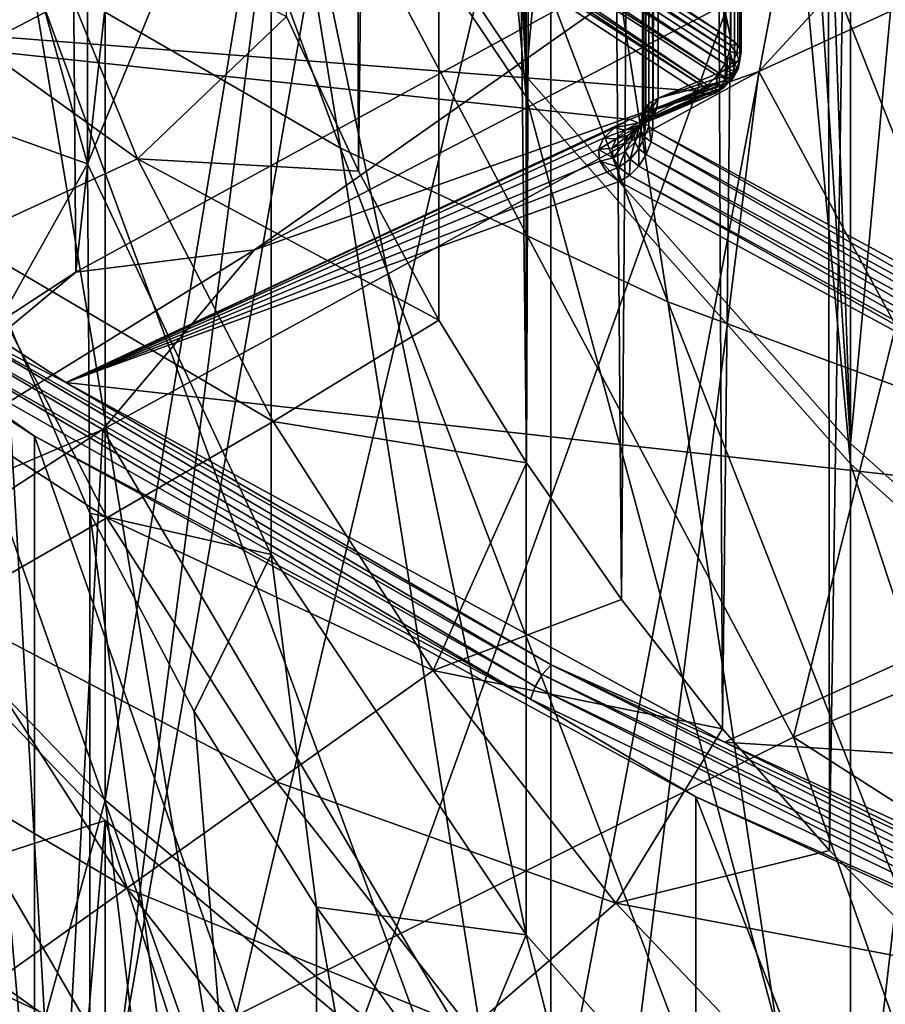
# Model space of a CAD drawing. Header units: metres. Extents: x -109 to 109, y -78 to 121.
# Tile 596 of 656: x -19.57 to -17.6, y -47.25 to -45.01. Entities that reach past the tile are written whole.
import ezdxf

# ---------------------------------------------------------------- set-up
doc = ezdxf.new("R2010")
doc.units = ezdxf.units.M
doc.layers.add('solid_508554_SW0001', color=7, linetype='CONTINUOUS')

msp = doc.modelspace()

# ---------------------------------------------------------------- linework, layer by layer
at = {"layer": 'solid_508554_SW0001'}
for points in [[(-17.726883, -46.896599, -75.5), (-17.750023, -26.960329, -75.5), (-17.41675, -26.303272, -75.5)], [(-17.471346, -47.155613, -75.5), (-17.726883, -46.896599, -75.5), (-17.41675, -26.303272, -75.5)], [(-17.970207, -46.619682, -75.5), (-18.06078, -27.643543, -75.5), (-17.750023, -26.960329, -75.5)], [(-17.726883, -46.896599, -75.5), (-17.970207, -46.619682, -75.5), (-17.750023, -26.960329, -75.5)], [(-18.200123, -46.325596, -75.5), (-18.347435, -28.352045, -75.5), (-18.06078, -27.643543, -75.5)], [(-17.970207, -46.619682, -75.5), (-18.200123, -46.325596, -75.5), (-18.06078, -27.643543, -75.5)], [(-18.415428, -46.015438, -75.5), (-18.608345, -29.084791, -75.5), (-18.347435, -28.352045, -75.5)], [(-18.200123, -46.325596, -75.5), (-18.415428, -46.015438, -75.5), (-18.347435, -28.352045, -75.5)], [(-18.797293, -45.351826, -75.5), (-18.842064, -29.840654, -75.5), (-18.608345, -29.084791, -75.5)], [(-18.614889, -45.690445, -75.5), (-18.797293, -45.351826, -75.5), (-18.608345, -29.084791, -75.5)], [(-18.415428, -46.015438, -75.5), (-18.614889, -45.690445, -75.5), (-18.608345, -29.084791, -75.5)], [(-18.797293, -45.351826, -75.5), (-18.961565, -45.000675, -75.5), (-18.842064, -29.840654, -75.5)], [(-19.440199, -45.581276, 45.152149), (-19.532137, -33.632046, 38.34235), (-18.029377, -32.812061, 39.762608)], [(-17.94449, -44.765137, 46.565742), (-19.440199, -45.581276, 45.152149), (-18.029377, -32.812061, 39.762608)], [(-20.787945, -46.459484, 43.631046), (-20.886244, -34.5144, 36.814072), (-19.532137, -33.632046, 38.34235)], [(-19.440199, -45.581276, 45.152149), (-20.787945, -46.459484, 43.631046), (-19.532137, -33.632046, 38.34235)], [(-18.996048, -44.271656, 19.319244), (-18.416317, -45.136494, 17.821302), (-18.996044, -33.785656, 13.265129)], [(-18.416317, -45.136494, 17.821302), (-18.726183, -34.221386, 12.51042), (-18.996044, -33.785656, 13.265129)], [(-18.416317, -45.136494, 17.821302), (-18.416309, -34.650494, 11.767182), (-18.726183, -34.221386, 12.51042)], [(-18.416317, -45.136494, 17.821302), (-17.679468, -45.97089, 16.37608), (-18.416309, -34.650494, 11.767182)], [(-17.679468, -45.97089, 16.37608), (-18.067192, -35.071918, 11.037259), (-18.416309, -34.650494, 11.767182)], [(-17.679468, -45.97089, 16.37608), (-17.679455, -35.484898, 10.321955), (-18.067192, -35.071918, 11.037259)], [(-17.679468, -45.97089, 16.37608), (-16.791792, -46.767735, 14.995909), (-17.679455, -35.484898, 10.321955)], [(-16.791792, -46.767735, 14.995909), (-17.254055, -35.88842, 9.623036), (-17.679455, -35.484898, 10.321955)], [(-16.791792, -36.370705, 33.004089), (-16.791792, -46.767735, 14.995909), (-17.679468, -45.97089, 16.37608)], [(-16.791792, -36.370705, 33.004089), (-17.679468, -45.97089, 16.37608), (-17.679468, -37.167545, 31.62392)], [(-16.791792, -46.814114, 15.022686), (-16.791792, -36.417084, 33.030869), (-17.679468, -37.213924, 31.650698)], [(-17.679468, -37.167545, 31.62392), (-17.679468, -45.97089, 16.37608), (-18.416317, -45.136494, 17.821302)], [(-17.679468, -37.167545, 31.62392), (-18.416317, -45.136494, 17.821302), (-18.416317, -38.001945, 30.178698)], [(-17.679468, -46.017269, 16.402857), (-17.679468, -37.213924, 31.650698), (-18.416317, -38.048325, 30.205475)], [(-16.791792, -46.814114, 15.022686), (-17.679468, -37.213924, 31.650698), (-17.679468, -46.017269, 16.402857)], [(-18.416317, -38.001945, 30.178698), (-18.416317, -45.136494, 17.821302), (-18.996048, -44.271656, 19.319244)], [(-18.416317, -45.182873, 17.848078), (-18.416317, -38.048325, 30.205475), (-18.996048, -38.913162, 28.707531)], [(-17.679468, -46.017269, 16.402857), (-18.416317, -38.048325, 30.205475), (-18.416317, -45.182873, 17.848078)], [(-18.416317, -45.182873, 17.848078), (-18.996048, -38.913162, 28.707531), (-18.996048, -44.318035, 19.346022)], [(-20.229584, -38.964321, 12.511815), (-19.373053, -39.853611, 10.971519), (-20.229601, -45.892506, 16.511848)], [(-17.950979, -45.051842, 8.767922), (-17.950979, -40.028893, 5.867923), (-19.155714, -39.238655, 7.236659)], [(-19.155714, -44.2616, 10.136659), (-17.950979, -45.051842, 8.767922), (-19.155714, -39.238655, 7.236659)], [(-19.373053, -39.853611, 10.971519), (-19.373098, -46.781776, 14.971583), (-20.229601, -45.892506, 16.511848)], [(-19.373053, -39.853611, 10.971519), (-18.360575, -40.700909, 9.503962), (-19.373098, -46.781776, 14.971583)], [(-17.935047, -45.065201, 8.744782), (-17.950979, -40.028893, 5.867923), (-17.950979, -45.051842, 8.767922)], [(-17.935047, -45.065201, 8.744782), (-17.935047, -40.042252, 5.844782), (-17.950979, -40.028893, 5.867923)], [(-17.928087, -45.080425, 8.718413), (-17.928087, -40.057476, 5.818413), (-17.935047, -40.042252, 5.844782)], [(-17.935047, -45.065201, 8.744782), (-17.928087, -45.080425, 8.718413), (-17.935047, -40.042252, 5.844782)], [(-17.930862, -45.095982, 8.691471), (-17.930862, -40.073032, 5.791471), (-17.928087, -40.057476, 5.818413)], [(-17.928087, -45.080425, 8.718413), (-17.930862, -45.095982, 8.691471), (-17.928087, -40.057476, 5.818413)], [(-17.943098, -45.110348, 8.666584), (-17.943098, -40.087402, 5.766584), (-17.930862, -40.073032, 5.791471)], [(-17.930862, -45.095982, 8.691471), (-17.943098, -45.110348, 8.666584), (-17.930862, -40.073032, 5.791471)], [(-17.963579, -45.12212, 8.646198), (-18.116789, -40.163452, 5.634863), (-17.963579, -40.099171, 5.746198)], [(-17.943098, -40.087402, 5.766584), (-17.963579, -45.12212, 8.646198), (-17.963579, -40.099171, 5.746198)], [(-17.943098, -45.110348, 8.666584), (-17.963579, -45.12212, 8.646198), (-17.943098, -40.087402, 5.766584)], [(-18.144609, -45.205223, 8.502259), (-18.144609, -40.182274, 5.602259), (-18.13736, -40.175293, 5.614352)], [(-18.13736, -45.198238, 8.514352), (-18.144609, -45.205223, 8.502259), (-18.13736, -40.175293, 5.614352)], [(-18.13736, -45.198238, 8.514352), (-18.13736, -40.175293, 5.614352), (-18.12801, -40.168964, 5.62531)], [(-18.12801, -45.191914, 8.525311), (-18.13736, -45.198238, 8.514352), (-18.12801, -40.168964, 5.62531)], [(-18.12801, -45.191914, 8.525311), (-18.116789, -40.163452, 5.634863), (-18.116789, -45.186398, 8.534863)], [(-18.12801, -45.191914, 8.525311), (-18.12801, -40.168964, 5.62531), (-18.116789, -40.163452, 5.634863)], [(-17.963579, -45.12212, 8.646198), (-18.116789, -45.186398, 8.534863), (-18.116789, -40.163452, 5.634863)], [(-18.152248, -45.228313, 8.462261), (-18.152248, -40.205368, 5.562262), (-18.152147, -40.197502, 5.575887)], [(-18.152147, -45.220448, 8.475887), (-18.152248, -45.228313, 8.462261), (-18.152147, -40.197502, 5.575887)], [(-18.152147, -45.220448, 8.475887), (-18.152147, -40.197502, 5.575887), (-18.14958, -40.189739, 5.58933)], [(-18.14958, -45.212685, 8.489331), (-18.152147, -45.220448, 8.475887), (-18.14958, -40.189739, 5.58933)], [(-18.14958, -45.212685, 8.489331), (-18.14958, -40.189739, 5.58933), (-18.144609, -40.182274, 5.602259)], [(-18.144609, -45.205223, 8.502259), (-18.14958, -45.212685, 8.489331), (-18.144609, -40.182274, 5.602259)], [(-18.152248, -45.228313, 8.462261), (-18.149881, -40.213146, 5.548791), (-18.152248, -40.205368, 5.562262)], [(-18.152248, -45.228313, 8.462261), (-18.149879, -45.236092, 8.448791), (-18.149881, -40.213146, 5.548791)], [(-18.149879, -45.236092, 8.448791), (-18.145102, -40.220638, 5.535809), (-18.149881, -40.213146, 5.548791)], [(-18.149879, -45.236092, 8.448791), (-18.145102, -45.243587, 8.435808), (-18.145102, -40.220638, 5.535809)], [(-18.138031, -45.250614, 8.423635), (-18.138031, -40.227669, 5.523636), (-18.145102, -40.220638, 5.535809)], [(-18.145102, -45.243587, 8.435808), (-18.138031, -45.250614, 8.423635), (-18.145102, -40.220638, 5.535809)], [(-18.128841, -45.257, 8.412575), (-18.128841, -40.234055, 5.512574), (-18.138031, -40.227669, 5.523636)], [(-18.138031, -45.250614, 8.423635), (-18.128841, -45.257, 8.412575), (-18.138031, -40.227669, 5.523636)], [(-16.740444, -46.008984, 7.110106), (-18.128841, -40.234055, 5.512574), (-18.128841, -45.257, 8.412575)], [(-16.740444, -46.008984, 7.110106), (-16.740444, -40.986034, 4.210105), (-18.128841, -40.234055, 5.512574)], [(-18.360575, -40.700909, 9.503962), (-18.360619, -47.629082, 13.504013), (-19.373098, -46.781776, 14.971583)], [(-18.360575, -40.700909, 9.503962), (-17.200287, -41.499405, 8.120924), (-18.360619, -47.629082, 13.504013)], [(-20.019554, -40.820488, 5.829733), (-19.330435, -41.249802, 5.086143), (-21.165455, -48.786079, 8.432924)], [(-19.330435, -41.249802, 5.086143), (-18.604519, -41.663673, 4.369292), (-21.165455, -48.786079, 8.432924)], [(-19.408234, -41.512043, 29.29903), (-19.408234, -44.456539, 30.999012), (-19.754393, -45.371967, 29.413446)], [(-19.602694, -41.96772, 28.509777), (-19.408234, -41.512043, 29.29903), (-19.754393, -45.371967, 29.413446)], [(-17.200287, -41.499405, 8.120924), (-17.200308, -48.427597, 12.120941), (-18.360619, -47.629082, 13.504013)], [(-18.604519, -41.663673, 4.369292), (-19.63987, -49.652779, 6.931756), (-21.165455, -48.786079, 8.432924)], [(-18.604519, -41.663673, 4.369292), (-17.843187, -42.061321, 3.680546), (-19.63987, -49.652779, 6.931756)], [(-17.843187, -42.061321, 3.680546), (-17.047892, -42.441986, 3.021216), (-19.63987, -49.652779, 6.931756)], [(-18.838827, -45.299828, -59.601883), (-19.289257, -42.522751, -53.432297), (-20.012459, -42.109043, -53.680225)], [(-19.54413, -44.891487, -59.833405), (-18.838827, -45.299828, -59.601883), (-20.012459, -42.109043, -53.680225)], [(-17.047892, -42.441986, 3.021216), (-17.972782, -50.451664, 5.548045), (-19.63987, -49.652779, 6.931756)], [(-17.047892, -42.441986, 3.021216), (-16.220146, -42.804943, 2.392558), (-17.972782, -50.451664, 5.548045)], [(-18.09461, -45.648891, -59.396904), (-18.526096, -42.875782, -53.212029), (-19.289257, -42.522751, -53.432297)], [(-18.838827, -45.299828, -59.601883), (-18.09461, -45.648891, -59.396904), (-19.289257, -42.522751, -53.432297)], [(-16.220146, -42.804943, 2.392558), (-15.361526, -43.149498, 1.795768), (-17.972782, -50.451664, 5.548045)], [(-17.317278, -45.935448, -59.220318), (-17.728928, -43.164856, -53.0214), (-18.526096, -42.875782, -53.212029)], [(-18.09461, -45.648891, -59.396904), (-17.317278, -45.935448, -59.220318), (-18.526096, -42.875782, -53.212029)], [(-15.361526, -43.149498, 1.795768), (-16.176208, -51.176979, 4.291763), (-17.972782, -50.451664, 5.548045)], [(-16.512888, -46.156879, -59.073681), (-16.903976, -43.387325, -52.862087), (-17.728928, -43.164856, -53.0214)], [(-17.317278, -45.935448, -59.220318), (-16.512888, -46.156879, -59.073681), (-17.728928, -43.164856, -53.0214)], [(-19.413713, -43.430134, 20.883905), (-19.665745, -44.432068, 23.548582), (-19.413704, -45.335453, 21.98387)], [(-18.996048, -44.318035, 19.346022), (-19.413713, -43.430134, 20.883905), (-19.413704, -45.335453, 21.98387)], [(-17.809076, -46.638309, 49.265263), (-17.125828, -43.88855, 49.830158), (-18.86285, -44.652939, 48.506203)], [(-17.809076, -46.638309, 49.265263), (-16.150684, -45.936016, 50.48167), (-17.125828, -43.88855, 49.830158)], [(-19.158508, -44.284988, 10.147912), (-17.950979, -45.051842, 8.767922), (-19.155714, -44.2616, 10.136659)], [(-20.129978, -44.908234, 47.325478), (-20.101898, -45.083908, 47.397057), (-18.5051, -44.285507, 48.779922)], [(-18.5051, -44.285507, 48.779922), (-20.101898, -45.083908, 47.397057), (-18.86285, -44.652939, 48.506203)], [(-19.166704, -44.308731, 10.155025), (-17.954552, -45.079433, 8.780415), (-19.158508, -44.284988, 10.147912)], [(-19.158508, -44.284988, 10.147912), (-17.951883, -45.065475, 8.774921), (-17.950979, -45.051842, 8.767922)], [(-19.158508, -44.284988, 10.147912), (-17.954552, -45.079433, 8.780415), (-17.951883, -45.065475, 8.774921)], [(-19.179741, -44.331211, 10.15751), (-17.965084, -45.107712, 8.786623), (-19.166704, -44.308731, 10.155025)], [(-19.166704, -44.308731, 10.155025), (-17.965084, -45.107712, 8.786623), (-17.958958, -45.09359, 8.784353)], [(-19.166704, -44.308731, 10.155025), (-17.958958, -45.09359, 8.784353), (-17.954552, -45.079433, 8.780415)], [(-18.996048, -44.318035, 19.346022), (-19.413704, -45.335453, 21.98387), (-18.996037, -46.223343, 20.446003)], [(-19.196732, -44.350895, 10.155199), (-17.978092, -45.129128, 8.786503), (-19.179741, -44.331211, 10.15751)], [(-19.179741, -44.331211, 10.15751), (-17.978092, -45.129128, 8.786503), (-17.965084, -45.107712, 8.786623)], [(-18.996048, -44.318035, 19.346022), (-18.996037, -46.223343, 20.446003), (-18.416313, -47.088165, 18.948088)], [(-18.416317, -45.182873, 17.848078), (-18.996048, -44.318035, 19.346022), (-18.416313, -47.088165, 18.948088)], [(-19.216518, -44.366444, 10.148251), (-18.004028, -45.156235, 8.777252), (-19.196732, -44.350895, 10.155199)], [(-19.196732, -44.350895, 10.155199), (-17.982132, -45.134411, 8.785678), (-17.978092, -45.129128, 8.786503)], [(-19.196732, -44.350895, 10.155199), (-18.004028, -45.156235, 8.777252), (-17.982132, -45.134411, 8.785678)], [(-18.027857, -45.170418, 8.762539), (-19.237745, -44.376801, 10.13713), (-20.811563, -44.952881, 9.139328)], [(-19.216518, -44.366444, 10.148251), (-19.237745, -44.376801, 10.13713), (-18.010807, -45.161175, 8.773572)], [(-18.010807, -45.161175, 8.773572), (-19.237745, -44.376801, 10.13713), (-18.027857, -45.170418, 8.762539)], [(-19.216518, -44.366444, 10.148251), (-18.010807, -45.161175, 8.773572), (-18.004028, -45.156235, 8.777252)], [(-16.804916, -47.134834, 47.459755), (-17.88788, -45.125492, 46.708427), (-16.260778, -44.380013, 47.999634)], [(-17.545015, -44.753792, 46.976727), (-16.260778, -44.380013, 47.999634), (-17.88788, -45.125492, 46.708427)], [(-20.204723, -44.427109, -60.08963), (-19.740511, -47.108337, -66.273109), (-19.100214, -47.562977, -66.035149)], [(-20.204723, -44.427109, -60.08963), (-19.100214, -47.562977, -66.035149), (-19.54413, -44.891487, -59.833405)], [(-19.754395, -45.214294, 22.886543), (-19.413704, -45.335453, 21.98387), (-19.665745, -44.432068, 23.548582)], [(-19.408234, -44.456539, 30.999012), (-20.6472, -44.848774, 30.319645), (-19.754393, -45.371967, 29.413446)], [(-19.345814, -47.406681, 47.93441), (-18.86285, -44.652939, 48.506203), (-20.463972, -45.488228, 47.059437)], [(-20.101898, -45.083908, 47.397057), (-20.463972, -45.488228, 47.059437), (-18.86285, -44.652939, 48.506203)], [(-19.345814, -47.406681, 47.93441), (-17.809076, -46.638309, 49.265263), (-18.86285, -44.652939, 48.506203)], [(-19.553282, -44.700993, -75.467369), (-19.30019, -45.32436, -75.467369), (-19.965107, -44.846714, -75.368607)], [(-19.553282, -44.700993, -75.467369), (-18.961565, -45.000675, -75.5), (-19.30019, -45.32436, -75.467369)], [(-19.034279, -45.530727, 45.631035), (-17.545015, -44.753792, 46.976727), (-17.88788, -45.125492, 46.708427)], [(-19.034279, -45.530727, 45.631035), (-17.94449, -44.765137, 46.565742), (-17.545015, -44.753792, 46.976727)], [(-19.034279, -45.530727, 45.631035), (-19.440199, -45.581276, 45.152149), (-17.94449, -44.765137, 46.565742)], [(-19.30019, -45.32436, -75.467369), (-19.697014, -45.506954, -75.368607), (-19.965107, -44.846714, -75.368607)], [(-19.54413, -44.891487, -59.833405), (-19.100214, -47.562977, -66.035149), (-18.416649, -47.96323, -65.820808)], [(-19.54413, -44.891487, -59.833405), (-18.416649, -47.96323, -65.820808), (-18.838827, -45.299828, -59.601883)], [(-18.181068, -45.234699, 8.651204), (-20.811563, -44.952881, 9.139328), (-19.462696, -45.832424, 7.61591)], [(-19.786081, -45.664391, 7.916686), (-19.462696, -45.832424, 7.61591), (-20.811563, -44.952881, 9.139328)], [(-18.027857, -45.170418, 8.762539), (-20.811563, -44.952881, 9.139328), (-18.181068, -45.234699, 8.651204)], [(-19.30019, -45.32436, -75.467369), (-18.961565, -45.000675, -75.5), (-18.797293, -45.351826, -75.5)], [(-17.951883, -45.065475, 8.774921), (-17.935047, -45.065201, 8.744782), (-17.950979, -45.051842, 8.767922)], [(-20.888374, -45.071808, 9.133336), (-20.888374, -48.535912, 11.133335), (-19.534132, -49.41835, 9.604903)], [(-19.534132, -45.95425, 7.604904), (-20.888374, -45.071808, 9.133336), (-19.534132, -49.41835, 9.604903)], [(-19.836103, -45.740215, 7.913823), (-20.888374, -45.071808, 9.133336), (-19.534132, -45.95425, 7.604904)], [(-17.951883, -45.065475, 8.774921), (-17.954552, -45.079433, 8.780415), (-17.937943, -45.084621, 8.756295)], [(-17.951883, -45.065475, 8.774921), (-17.937943, -45.084621, 8.756295), (-17.935047, -45.065201, 8.744782)], [(-17.937943, -45.084621, 8.756295), (-17.928087, -45.080425, 8.718413), (-17.935047, -45.065201, 8.744782)], [(-17.958958, -45.09359, 8.784353), (-17.965084, -45.107712, 8.786623), (-17.959984, -45.117718, 8.777684)], [(-17.958958, -45.09359, 8.784353), (-17.959984, -45.117718, 8.777684), (-17.94644, -45.102516, 8.767507)], [(-17.954552, -45.079433, 8.780415), (-17.958958, -45.09359, 8.784353), (-17.94644, -45.102516, 8.767507)], [(-17.954552, -45.079433, 8.780415), (-17.94644, -45.102516, 8.767507), (-17.937943, -45.084621, 8.756295)], [(-17.931967, -45.104034, 8.732447), (-17.937943, -45.084621, 8.756295), (-17.94644, -45.102516, 8.767507)], [(-17.934748, -45.11961, 8.705516), (-17.943098, -45.110348, 8.666584), (-17.930862, -45.095982, 8.691471)], [(-17.931967, -45.104034, 8.732447), (-17.928087, -45.080425, 8.718413), (-17.937943, -45.084621, 8.756295)], [(-17.934748, -45.11961, 8.705516), (-17.930862, -45.095982, 8.691471), (-17.931967, -45.104034, 8.732447)], [(-17.931967, -45.104034, 8.732447), (-17.930862, -45.095982, 8.691471), (-17.928087, -45.080425, 8.718413)], [(-17.965084, -45.107712, 8.786623), (-17.978092, -45.129128, 8.786503), (-17.959984, -45.117718, 8.777684)], [(-17.961193, -45.142937, 8.757932), (-17.959984, -45.117718, 8.777684), (-17.978092, -45.129128, 8.786503)], [(-17.946003, -45.12981, 8.678121), (-17.963579, -45.12212, 8.646198), (-17.943098, -45.110348, 8.666584)], [(-17.961193, -45.142937, 8.757932), (-17.9433, -45.125435, 8.745975), (-17.959984, -45.117718, 8.777684)], [(-17.9433, -45.125435, 8.745975), (-17.94644, -45.102516, 8.767507), (-17.959984, -45.117718, 8.777684)], [(-17.954531, -45.147736, 8.689353), (-17.934748, -45.11961, 8.705516), (-17.946098, -45.141026, 8.719055)], [(-17.954531, -45.147736, 8.689353), (-17.946003, -45.12981, 8.678121), (-17.934748, -45.11961, 8.705516)], [(-17.9433, -45.125435, 8.745975), (-17.931967, -45.104034, 8.732447), (-17.94644, -45.102516, 8.767507)], [(-17.946098, -45.141026, 8.719055), (-17.934748, -45.11961, 8.705516), (-17.9433, -45.125435, 8.745975)], [(-17.946003, -45.12981, 8.678121), (-17.943098, -45.110348, 8.666584), (-17.934748, -45.11961, 8.705516)], [(-17.934748, -45.11961, 8.705516), (-17.931967, -45.104034, 8.732447), (-17.9433, -45.125435, 8.745975)], [(-18.231358, -47.878994, 46.17083), (-19.378872, -45.939056, 45.299294), (-17.88788, -45.125492, 46.708427)], [(-19.034279, -45.530727, 45.631035), (-17.88788, -45.125492, 46.708427), (-19.378872, -45.939056, 45.299294)], [(-16.804916, -47.134834, 47.459755), (-18.231358, -47.878994, 46.17083), (-17.88788, -45.125492, 46.708427)], [(-17.964334, -45.134914, 8.654625), (-18.116789, -45.186398, 8.534863), (-17.963579, -45.12212, 8.646198)], [(-17.964334, -45.134914, 8.654625), (-17.966568, -45.146439, 8.664351), (-18.116789, -45.186398, 8.534863)], [(-17.982132, -45.134411, 8.785678), (-18.004028, -45.156235, 8.777252), (-17.984234, -45.155163, 8.767374)], [(-17.982132, -45.134411, 8.785678), (-17.984234, -45.155163, 8.767374), (-17.961193, -45.142937, 8.757932)], [(-17.964016, -45.158535, 8.731018), (-17.961193, -45.142937, 8.757932), (-17.984234, -45.155163, 8.767374)], [(-17.982132, -45.134411, 8.785678), (-17.961193, -45.142937, 8.757932), (-17.978092, -45.129128, 8.786503)], [(-17.968121, -45.162952, 8.699546), (-17.946098, -45.141026, 8.719055), (-17.964016, -45.158535, 8.731018)], [(-17.968121, -45.162952, 8.699546), (-17.954531, -45.147736, 8.689353), (-17.946098, -45.141026, 8.719055)], [(-17.946003, -45.12981, 8.678121), (-17.966568, -45.146439, 8.664351), (-17.964334, -45.134914, 8.654625)], [(-17.954531, -45.147736, 8.689353), (-17.966568, -45.146439, 8.664351), (-17.946003, -45.12981, 8.678121)], [(-17.946003, -45.12981, 8.678121), (-17.964334, -45.134914, 8.654625), (-17.963579, -45.12212, 8.646198)], [(-17.964016, -45.158535, 8.731018), (-17.946098, -45.141026, 8.719055), (-17.961193, -45.142937, 8.757932)], [(-17.946098, -45.141026, 8.719055), (-17.9433, -45.125435, 8.745975), (-17.961193, -45.142937, 8.757932)], [(-17.975376, -45.165092, 8.687243), (-18.129078, -45.230003, 8.576947), (-18.119936, -45.211285, 8.55356)], [(-17.975376, -45.165092, 8.687243), (-17.98633, -45.174664, 8.707844), (-18.129078, -45.230003, 8.576947)], [(-17.966568, -45.146439, 8.664351), (-18.119936, -45.211285, 8.55356), (-18.116789, -45.186398, 8.534863)], [(-17.966568, -45.146439, 8.664351), (-17.970253, -45.15657, 8.675272), (-18.119936, -45.211285, 8.55356)], [(-17.970253, -45.15657, 8.675272), (-17.975376, -45.165092, 8.687243), (-18.119936, -45.211285, 8.55356)], [(-18.010807, -45.161175, 8.773572), (-18.027857, -45.170418, 8.762539), (-18.013693, -45.176731, 8.74669)], [(-17.987085, -45.170753, 8.740461), (-18.010807, -45.161175, 8.773572), (-18.013693, -45.176731, 8.74669)], [(-18.004028, -45.156235, 8.777252), (-18.010807, -45.161175, 8.773572), (-17.984234, -45.155163, 8.767374)], [(-17.987085, -45.170753, 8.740461), (-17.984234, -45.155163, 8.767374), (-18.010807, -45.161175, 8.773572)], [(-17.987085, -45.170753, 8.740461), (-17.964016, -45.158535, 8.731018), (-17.984234, -45.155163, 8.767374)], [(-17.987085, -45.170753, 8.740461), (-17.98633, -45.174664, 8.707844), (-17.964016, -45.158535, 8.731018)], [(-17.968121, -45.162952, 8.699546), (-17.964016, -45.158535, 8.731018), (-17.98633, -45.174664, 8.707844)], [(-17.968121, -45.162952, 8.699546), (-17.98633, -45.174664, 8.707844), (-17.975376, -45.165092, 8.687243)], [(-17.968121, -45.162952, 8.699546), (-17.975376, -45.165092, 8.687243), (-17.970253, -45.15657, 8.675272)], [(-17.954531, -45.147736, 8.689353), (-17.970253, -45.15657, 8.675272), (-17.966568, -45.146439, 8.664351)], [(-17.968121, -45.162952, 8.699546), (-17.970253, -45.15657, 8.675272), (-17.954531, -45.147736, 8.689353)], [(-18.416317, -45.182873, 17.848078), (-18.416313, -47.088165, 18.948088), (-17.679476, -47.92255, 17.502888)], [(-17.679468, -46.017269, 16.402857), (-18.416317, -45.182873, 17.848078), (-17.679476, -47.92255, 17.502888)], [(-18.161263, -45.242287, 8.62833), (-18.027857, -45.170418, 8.762539), (-18.181068, -45.234699, 8.651204)], [(-18.013693, -45.176731, 8.74669), (-18.027857, -45.170418, 8.762539), (-18.161263, -45.242287, 8.62833)], [(-18.007927, -45.178028, 8.739505), (-18.013693, -45.176731, 8.74669), (-18.161263, -45.242287, 8.62833)], [(-18.007927, -45.178028, 8.739505), (-18.161263, -45.242287, 8.62833), (-18.143318, -45.240685, 8.602713)], [(-17.989624, -45.176216, 8.713272), (-18.143318, -45.240685, 8.602713), (-18.129078, -45.230003, 8.576947)], [(-17.989624, -45.176216, 8.713272), (-18.007927, -45.178028, 8.739505), (-18.143318, -45.240685, 8.602713)], [(-18.138477, -45.221409, 8.536024), (-18.12801, -45.191914, 8.525311), (-18.116789, -45.186398, 8.534863)], [(-18.119936, -45.211285, 8.55356), (-18.138477, -45.221409, 8.536024), (-18.116789, -45.186398, 8.534863)], [(-17.98633, -45.174664, 8.707844), (-17.989624, -45.176216, 8.713272), (-18.129078, -45.230003, 8.576947)], [(-17.987085, -45.170753, 8.740461), (-18.013693, -45.176731, 8.74669), (-18.007927, -45.178028, 8.739505)], [(-17.987085, -45.170753, 8.740461), (-18.007927, -45.178028, 8.739505), (-17.989624, -45.176216, 8.713272)], [(-17.987085, -45.170753, 8.740461), (-17.989624, -45.176216, 8.713272), (-17.98633, -45.174664, 8.707844)], [(-18.151129, -45.233593, 8.514921), (-18.144609, -45.205223, 8.502259), (-18.13736, -45.198238, 8.514352)], [(-18.138477, -45.221409, 8.536024), (-18.151129, -45.233593, 8.514921), (-18.13736, -45.198238, 8.514352)], [(-18.151129, -45.233593, 8.514921), (-18.14958, -45.212685, 8.489331), (-18.144609, -45.205223, 8.502259)], [(-18.150133, -45.241501, 8.557033), (-18.138477, -45.221409, 8.536024), (-18.119936, -45.211285, 8.55356)], [(-18.150133, -45.241501, 8.557033), (-18.119936, -45.211285, 8.55356), (-18.129078, -45.230003, 8.576947)], [(-18.138477, -45.221409, 8.536024), (-18.13736, -45.198238, 8.514352), (-18.12801, -45.191914, 8.525311)], [(-19.602694, -45.674049, 22.090223), (-19.413704, -45.335453, 21.98387), (-19.754395, -45.214294, 22.886543)], [(-19.754395, -45.214294, 22.886543), (-19.754393, -48.158775, 24.586554), (-19.408234, -49.074203, 23.000988)], [(-19.602694, -45.674049, 22.090223), (-19.754395, -45.214294, 22.886543), (-19.408234, -49.074203, 23.000988)], [(-18.171196, -45.270561, 8.506697), (-18.157024, -45.247002, 8.491698), (-18.151129, -45.233593, 8.514921)], [(-18.164501, -45.255333, 8.533069), (-18.171196, -45.270561, 8.506697), (-18.151129, -45.233593, 8.514921)], [(-18.168291, -45.254322, 8.579095), (-18.150133, -45.241501, 8.557033), (-18.129078, -45.230003, 8.576947)], [(-18.168291, -45.254322, 8.579095), (-18.129078, -45.230003, 8.576947), (-18.143318, -45.240685, 8.602713)], [(-18.164501, -45.255333, 8.533069), (-18.151129, -45.233593, 8.514921), (-18.138477, -45.221409, 8.536024)], [(-18.150133, -45.241501, 8.557033), (-18.164501, -45.255333, 8.533069), (-18.138477, -45.221409, 8.536024)], [(-18.157024, -45.247002, 8.491698), (-18.152147, -45.220448, 8.475887), (-18.14958, -45.212685, 8.489331)], [(-18.151129, -45.233593, 8.514921), (-18.157024, -45.247002, 8.491698), (-18.14958, -45.212685, 8.489331)], [(-18.157024, -45.247002, 8.491698), (-18.152248, -45.228313, 8.462261), (-18.152147, -45.220448, 8.475887)], [(-18.157024, -45.247002, 8.491698), (-18.15576, -45.260715, 8.467946), (-18.152248, -45.228313, 8.462261)], [(-18.15576, -45.260715, 8.467946), (-18.149879, -45.236092, 8.448791), (-18.152248, -45.228313, 8.462261)], [(-18.216064, -45.253746, 8.61821), (-18.181068, -45.234699, 8.651204), (-19.462696, -45.832424, 7.61591)], [(-18.240469, -45.277134, 8.577703), (-18.216064, -45.253746, 8.61821), (-19.462696, -45.832424, 7.61591)], [(-18.19117, -45.258617, 8.600045), (-18.216064, -45.253746, 8.61821), (-18.240469, -45.277134, 8.577703)], [(-18.161263, -45.242287, 8.62833), (-18.181068, -45.234699, 8.651204), (-18.216064, -45.253746, 8.61821)], [(-18.19117, -45.258617, 8.600045), (-18.161263, -45.242287, 8.62833), (-18.216064, -45.253746, 8.61821)], [(-18.168291, -45.254322, 8.579095), (-18.19117, -45.258617, 8.600045), (-18.211576, -45.278267, 8.566008)], [(-18.168291, -45.254322, 8.579095), (-18.211576, -45.278267, 8.566008), (-18.185331, -45.270729, 8.550673)], [(-18.193272, -45.288788, 8.519396), (-18.171196, -45.270561, 8.506697), (-18.164501, -45.255333, 8.533069)], [(-18.185331, -45.270729, 8.550673), (-18.193272, -45.288788, 8.519396), (-18.164501, -45.255333, 8.533069)], [(-18.143318, -45.240685, 8.602713), (-18.161263, -45.242287, 8.62833), (-18.19117, -45.258617, 8.600045)], [(-18.168291, -45.254322, 8.579095), (-18.143318, -45.240685, 8.602713), (-18.19117, -45.258617, 8.600045)], [(-18.185331, -45.270729, 8.550673), (-18.164501, -45.255333, 8.533069), (-18.150133, -45.241501, 8.557033)], [(-18.168291, -45.254322, 8.579095), (-18.185331, -45.270729, 8.550673), (-18.150133, -45.241501, 8.557033)], [(-18.171196, -45.270561, 8.506697), (-18.169758, -45.286133, 8.479724), (-18.157024, -45.247002, 8.491698)], [(-18.169758, -45.286133, 8.479724), (-18.15576, -45.260715, 8.467946), (-18.157024, -45.247002, 8.491698)], [(-18.15576, -45.260715, 8.467946), (-18.147421, -45.273796, 8.445292), (-18.149879, -45.236092, 8.448791)], [(-18.147421, -45.273796, 8.445292), (-18.145102, -45.243587, 8.435808), (-18.149879, -45.236092, 8.448791)], [(-18.147421, -45.273796, 8.445292), (-18.138031, -45.250614, 8.423635), (-18.145102, -45.243587, 8.435808)], [(-18.147421, -45.273796, 8.445292), (-18.132578, -45.285343, 8.425287), (-18.138031, -45.250614, 8.423635)], [(-18.132578, -45.285343, 8.425287), (-18.128841, -45.257, 8.412575), (-18.138031, -45.250614, 8.423635)], [(-18.251791, -45.302834, 8.533194), (-18.240469, -45.277134, 8.577703), (-19.462696, -45.832424, 7.61591)], [(-18.211576, -45.278267, 8.566008), (-18.240469, -45.277134, 8.577703), (-18.251791, -45.302834, 8.533194)], [(-18.221085, -45.299896, 8.52855), (-18.211576, -45.278267, 8.566008), (-18.251791, -45.302834, 8.533194)], [(-18.211576, -45.278267, 8.566008), (-18.19117, -45.258617, 8.600045), (-18.240469, -45.277134, 8.577703)], [(-18.185331, -45.270729, 8.550673), (-18.211576, -45.278267, 8.566008), (-18.221085, -45.299896, 8.52855)], [(-18.185331, -45.270729, 8.550673), (-18.221085, -45.299896, 8.52855), (-18.193272, -45.288788, 8.519396)], [(-18.193272, -45.288788, 8.519396), (-18.191566, -45.307259, 8.487406), (-18.171196, -45.270561, 8.506697)], [(-18.191566, -45.307259, 8.487406), (-18.169758, -45.286133, 8.479724), (-18.171196, -45.270561, 8.506697)], [(-18.169758, -45.286133, 8.479724), (-18.160288, -45.300987, 8.453998), (-18.15576, -45.260715, 8.467946)], [(-18.160288, -45.300987, 8.453998), (-18.147421, -45.273796, 8.445292), (-18.15576, -45.260715, 8.467946)], [(-18.160288, -45.300987, 8.453998), (-18.143435, -45.314102, 8.431281), (-18.147421, -45.273796, 8.445292)], [(-18.143435, -45.314102, 8.431281), (-18.132578, -45.285343, 8.425287), (-18.147421, -45.273796, 8.445292)], [(-16.904531, -45.956902, 7.262116), (-18.128841, -45.257, 8.412575), (-18.132578, -45.285343, 8.425287)], [(-16.904531, -45.956902, 7.262116), (-16.740444, -46.008984, 7.110106), (-18.128841, -45.257, 8.412575)], [(-18.838827, -45.299828, -59.601883), (-18.416649, -47.96323, -65.820808), (-17.695427, -48.305931, -65.631775)], [(-18.838827, -45.299828, -59.601883), (-17.695427, -48.305931, -65.631775), (-18.09461, -45.648891, -59.396904)], [(-18.219044, -45.322014, 8.490239), (-18.221085, -45.299896, 8.52855), (-18.251791, -45.302834, 8.533194)], [(-18.193272, -45.288788, 8.519396), (-18.221085, -45.299896, 8.52855), (-18.219044, -45.322014, 8.490239)], [(-18.193272, -45.288788, 8.519396), (-18.219044, -45.322014, 8.490239), (-18.191566, -45.307259, 8.487406)], [(-18.191566, -45.307259, 8.487406), (-18.180336, -45.324871, 8.456895), (-18.169758, -45.286133, 8.479724)], [(-18.180336, -45.324871, 8.456895), (-18.160288, -45.300987, 8.453998), (-18.169758, -45.286133, 8.479724)], [(-16.914652, -45.986061, 7.267414), (-18.132578, -45.285343, 8.425287), (-18.143435, -45.314102, 8.431281)], [(-16.914652, -45.986061, 7.267414), (-16.904531, -45.956902, 7.262116), (-18.132578, -45.285343, 8.425287)], [(-18.249306, -45.329121, 8.487661), (-18.251791, -45.302834, 8.533194), (-19.462696, -45.832424, 7.61591)], [(-18.219044, -45.322014, 8.490239), (-18.251791, -45.302834, 8.533194), (-18.249306, -45.329121, 8.487661)], [(-18.205593, -45.343109, 8.453699), (-18.219044, -45.322014, 8.490239), (-18.249306, -45.329121, 8.487661)], [(-18.191566, -45.307259, 8.487406), (-18.219044, -45.322014, 8.490239), (-18.205593, -45.343109, 8.453699)], [(-18.191566, -45.307259, 8.487406), (-18.205593, -45.343109, 8.453699), (-18.180336, -45.324871, 8.456895)], [(-18.180336, -45.324871, 8.456895), (-18.160347, -45.340427, 8.429953), (-18.160288, -45.300987, 8.453998)], [(-18.160347, -45.340427, 8.429953), (-18.143435, -45.314102, 8.431281), (-18.160288, -45.300987, 8.453998)], [(-16.930418, -46.013012, 7.265001), (-18.143435, -45.314102, 8.431281), (-18.160347, -45.340427, 8.429953)], [(-16.930418, -46.013012, 7.265001), (-16.914652, -45.986061, 7.267414), (-18.143435, -45.314102, 8.431281)], [(-19.30019, -45.32436, -75.467369), (-18.991184, -45.921261, -75.467369), (-19.697014, -45.506954, -75.368607)], [(-19.408234, -46.129726, 21.30097), (-19.413704, -45.335453, 21.98387), (-19.602694, -45.674049, 22.090223)], [(-18.233166, -45.35421, 8.444204), (-18.249306, -45.329121, 8.487661), (-19.462696, -45.832424, 7.61591)], [(-19.408234, -46.129726, 21.30097), (-18.996037, -46.223343, 20.446003), (-19.413704, -45.335453, 21.98387)], [(-19.30019, -45.32436, -75.467369), (-18.797293, -45.351826, -75.5), (-18.614889, -45.690445, -75.5)], [(-19.30019, -45.32436, -75.467369), (-18.614889, -45.690445, -75.5), (-18.991184, -45.921261, -75.467369)], [(-18.205593, -45.343109, 8.453699), (-18.249306, -45.329121, 8.487661), (-18.233166, -45.35421, 8.444204)], [(-18.205593, -45.343109, 8.453699), (-18.233166, -45.35421, 8.444204), (-18.205173, -45.375904, 8.406628)], [(-18.180336, -45.324871, 8.456895), (-18.205593, -45.343109, 8.453699), (-18.181654, -45.36174, 8.421433)], [(-18.181654, -45.36174, 8.421433), (-18.205593, -45.343109, 8.453699), (-18.205173, -45.375904, 8.406628)], [(-18.180336, -45.324871, 8.456895), (-18.181654, -45.36174, 8.421433), (-18.160347, -45.340427, 8.429953)], [(-16.950283, -46.035114, 7.255114), (-18.160347, -45.340427, 8.429953), (-18.181654, -45.36174, 8.421433)], [(-16.950283, -46.035114, 7.255114), (-16.930418, -46.013012, 7.265001), (-18.160347, -45.340427, 8.429953)], [(-18.205173, -45.375904, 8.406628), (-18.233166, -45.35421, 8.444204), (-19.462696, -45.832424, 7.61591)], [(-18.181654, -45.36174, 8.421433), (-18.205173, -45.375904, 8.406628), (-16.816355, -46.128357, 7.103344)], [(-16.950283, -46.035114, 7.255114), (-18.181654, -45.36174, 8.421433), (-16.816355, -46.128357, 7.103344)], [(-16.816355, -46.128357, 7.103344), (-18.205173, -45.375904, 8.406628), (-19.462696, -45.832424, 7.61591)], [(-20.750401, -48.235874, 46.498199), (-19.345814, -47.406681, 47.93441), (-20.463972, -45.488228, 47.059437)], [(-19.697014, -45.506954, -75.368607), (-19.369373, -46.139889, -75.368607), (-20.076059, -45.68137, -75.20591)], [(-18.991184, -45.921261, -75.467369), (-19.369373, -46.139889, -75.368607), (-19.697014, -45.506954, -75.368607)], [(-20.3864, -46.368011, 44.180817), (-19.034279, -45.530727, 45.631035), (-19.378872, -45.939056, 45.299294)], [(-20.3864, -46.368011, 44.180817), (-19.440199, -45.581276, 45.152149), (-19.034279, -45.530727, 45.631035)], [(-20.3864, -46.368011, 44.180817), (-20.787945, -46.459484, 43.631046), (-19.440199, -45.581276, 45.152149)], [(-18.09461, -45.648891, -59.396904), (-17.695427, -48.305931, -65.631775), (-16.942165, -48.587917, -65.469757)], [(-18.09461, -45.648891, -59.396904), (-16.942165, -48.587917, -65.469757), (-17.317278, -45.935448, -59.220318)], [(-19.369373, -46.139889, -75.368607), (-19.730619, -46.348724, -75.20591), (-20.076059, -45.68137, -75.20591)], [(-19.786081, -45.664391, 7.916686), (-19.8078, -45.685455, 7.908596), (-18.380083, -46.496555, 6.503728)], [(-18.35993, -46.474602, 6.513358), (-19.462696, -45.832424, 7.61591), (-19.786081, -45.664391, 7.916686)], [(-18.35993, -46.474602, 6.513358), (-19.786081, -45.664391, 7.916686), (-18.380083, -46.496555, 6.503728)], [(-19.408234, -46.129726, 21.30097), (-19.602694, -45.674049, 22.090223), (-19.408234, -49.074203, 23.000988)], [(-19.8078, -45.685455, 7.908596), (-19.825039, -45.711582, 7.907609), (-18.396078, -46.523388, 6.501519)], [(-18.380083, -46.496555, 6.503728), (-19.8078, -45.685455, 7.908596), (-18.396078, -46.523388, 6.501519)], [(-18.991184, -45.921261, -75.467369), (-18.614889, -45.690445, -75.5), (-18.415428, -46.015438, -75.5)], [(-19.825039, -45.711582, 7.907609), (-19.836103, -45.740215, 7.913823), (-18.406347, -46.552475, 6.506948)], [(-18.396078, -46.523388, 6.501519), (-19.825039, -45.711582, 7.907609), (-18.406347, -46.552475, 6.506948)], [(-18.406347, -46.552475, 6.506948), (-19.836103, -45.740215, 7.913823), (-19.534132, -45.95425, 7.604904)], [(-16.816355, -46.128357, 7.103344), (-19.462696, -45.832424, 7.61591), (-17.965574, -46.649826, 6.200129)], [(-18.35993, -46.474602, 6.513358), (-17.965574, -46.649826, 6.200129), (-19.462696, -45.832424, 7.61591)], [(-20.414824, -50.554371, 8.437261), (-20.229601, -45.892506, 16.511848), (-19.373098, -46.781776, 14.971583)], [(-18.991184, -45.921261, -75.467369), (-18.627848, -46.487282, -75.467369), (-19.369373, -46.139889, -75.368607)], [(-18.991184, -45.921261, -75.467369), (-18.415428, -46.015438, -75.5), (-18.627848, -46.487282, -75.467369)], [(-19.526442, -48.680962, 44.781784), (-20.722364, -46.814495, 43.78299), (-19.378872, -45.939056, 45.299294)], [(-20.3864, -46.368011, 44.180817), (-19.378872, -45.939056, 45.299294), (-20.722364, -46.814495, 43.78299)], [(-19.373098, -46.828156, 14.998361), (-20.229633, -47.104904, 17.211912), (-20.229601, -45.938885, 16.538626)], [(-19.373098, -46.828156, 14.998361), (-20.229601, -45.938885, 16.538626), (-19.630888, -49.851749, 9.761345)], [(-18.231358, -47.878994, 46.17083), (-19.526442, -48.680962, 44.781784), (-19.378872, -45.939056, 45.299294)], [(-15.450855, -48.149483, 50.721378), (-16.150684, -45.936016, 50.48167), (-17.809076, -46.638309, 49.265263)], [(-19.534132, -45.95425, 7.604904), (-19.534132, -49.41835, 9.604903), (-18.031225, -50.238419, 8.184505)], [(-18.031225, -46.774319, 6.184505), (-19.534132, -45.95425, 7.604904), (-18.031225, -50.238419, 8.184505)], [(-18.406347, -46.552475, 6.506948), (-19.534132, -45.95425, 7.604904), (-18.031225, -46.774319, 6.184505)], [(-18.627848, -46.487282, -75.467369), (-18.415428, -46.015438, -75.5), (-18.200123, -46.325596, -75.5)], [(-17.679468, -46.017269, 16.402857), (-17.679476, -47.92255, 17.502888), (-16.7918, -48.719395, 16.122715)], [(-16.791792, -46.814114, 15.022686), (-17.679468, -46.017269, 16.402857), (-16.7918, -48.719395, 16.122715)], [(-15.296792, -46.821293, 5.903139), (-16.816355, -46.128357, 7.103344), (-17.965574, -46.649826, 6.200129)], [(-19.369373, -46.139889, -75.368607), (-18.983973, -46.740334, -75.368607), (-19.730619, -46.348724, -75.20591)], [(-19.171402, -46.58041, 20.520367), (-18.996037, -46.223343, 20.446003), (-19.408234, -46.129726, 21.30097)], [(-19.408234, -46.129726, 21.30097), (-19.408234, -49.074203, 23.000988), (-18.892771, -49.96949, 21.450302)], [(-19.171402, -46.58041, 20.520367), (-19.408234, -46.129726, 21.30097), (-18.892771, -49.96949, 21.450302)], [(-18.627848, -46.487282, -75.467369), (-18.983973, -46.740334, -75.368607), (-19.369373, -46.139889, -75.368607)], [(-18.892767, -47.025017, 19.75028), (-18.996037, -46.223343, 20.446003), (-19.171402, -46.58041, 20.520367)], [(-18.892767, -47.025017, 19.75028), (-18.416313, -47.088165, 18.948088), (-18.996037, -46.223343, 20.446003)], [(-18.627848, -46.487282, -75.467369), (-18.200123, -46.325596, -75.5), (-17.970207, -46.619682, -75.5)], [(-19.730619, -46.348724, -75.20591), (-19.324144, -46.982052, -75.20591), (-20.066872, -46.54311, -74.98291)], [(-18.983973, -46.740334, -75.368607), (-19.324144, -46.982052, -75.20591), (-19.730619, -46.348724, -75.20591)], [(-18.35993, -46.474602, 6.513358), (-18.380083, -46.496555, 6.503728), (-16.819939, -47.244194, 5.208779)], [(-16.801495, -47.22142, 5.219829), (-17.965574, -46.649826, 6.200129), (-18.35993, -46.474602, 6.513358)], [(-16.801495, -47.22142, 5.219829), (-18.35993, -46.474602, 6.513358), (-16.819939, -47.244194, 5.208779)], [(-18.627848, -46.487282, -75.467369), (-18.212894, -47.015781, -75.467369), (-18.983973, -46.740334, -75.368607)], [(-18.627848, -46.487282, -75.467369), (-17.970207, -46.619682, -75.5), (-18.212894, -47.015781, -75.467369)], [(-18.380083, -46.496555, 6.503728), (-18.396078, -46.523388, 6.501519), (-16.834576, -47.271679, 5.205443)], [(-16.819939, -47.244194, 5.208779), (-18.380083, -46.496555, 6.503728), (-16.834576, -47.271679, 5.205443)], [(-18.396078, -46.523388, 6.501519), (-18.406347, -46.552475, 6.506948), (-16.843971, -47.301182, 5.210148)], [(-16.834576, -47.271679, 5.205443), (-18.396078, -46.523388, 6.501519), (-16.843971, -47.301182, 5.210148)], [(-19.324144, -46.982052, -75.20591), (-19.640779, -47.207043, -74.98291), (-20.066872, -46.54311, -74.98291)], [(-16.843971, -47.301182, 5.210148), (-18.406347, -46.552475, 6.506948), (-18.031225, -46.774319, 6.184505)], [(-18.892767, -47.025017, 19.75028), (-19.171402, -46.58041, 20.520367), (-18.892771, -49.96949, 21.450302)], [(-18.212894, -47.015781, -75.467369), (-17.970207, -46.619682, -75.5), (-17.726883, -46.896599, -75.5)], [(-17.037388, -48.821346, 49.557678), (-17.809076, -46.638309, 49.265263), (-19.345814, -47.406681, 47.93441)], [(-17.037388, -48.821346, 49.557678), (-15.450855, -48.149483, 50.721378), (-17.809076, -46.638309, 49.265263)], [(-15.296792, -46.821293, 5.903139), (-17.965574, -46.649826, 6.200129), (-16.33161, -47.398853, 4.902781)], [(-16.801495, -47.22142, 5.219829), (-16.33161, -47.398853, 4.902781), (-17.965574, -46.649826, 6.200129)], [(-18.983973, -46.740334, -75.368607), (-18.543121, -47.301727, -75.368607), (-19.324144, -46.982052, -75.20591)], [(-18.212894, -47.015781, -75.467369), (-18.543121, -47.301727, -75.368607), (-18.983973, -46.740334, -75.368607)], [(-18.031225, -46.774319, 6.184505), (-18.031225, -50.238419, 8.184505), (-16.391088, -50.989876, 6.882947)], [(-16.391088, -47.525772, 4.882947), (-18.031225, -46.774319, 6.184505), (-16.391088, -50.989876, 6.882947)], [(-16.843971, -47.301182, 5.210148), (-18.031225, -46.774319, 6.184505), (-16.391088, -47.525772, 4.882947)], [(-18.817106, -51.387737, 6.993825), (-20.414824, -50.554371, 8.437261), (-19.373098, -46.781776, 14.971583)], [(-18.817106, -51.387737, 6.993825), (-19.373098, -46.781776, 14.971583), (-18.360619, -47.629082, 13.504013)], [(-19.526442, -48.680962, 44.781784), (-20.680838, -49.534954, 43.302624), (-20.722364, -46.814495, 43.78299)], [(-19.373098, -46.828156, 14.998361), (-19.373123, -47.99419, 15.671623), (-20.229633, -47.104904, 17.211912)], [(-19.373098, -46.828156, 14.998361), (-19.630888, -49.851749, 9.761345), (-18.120548, -50.675873, 8.333921)], [(-18.360619, -47.675461, 13.53079), (-19.373123, -47.99419, 15.671623), (-19.373098, -46.828156, 14.998361)], [(-18.360619, -47.675461, 13.53079), (-19.373098, -46.828156, 14.998361), (-18.120548, -50.675873, 8.333921)], [(-18.212894, -47.015781, -75.467369), (-17.726883, -46.896599, -75.5), (-17.471346, -47.155613, -75.5)], [(-19.324144, -46.982052, -75.20591), (-18.858557, -47.57486, -75.20591), (-19.640779, -47.207043, -74.98291)], [(-18.543121, -47.301727, -75.368607), (-18.858557, -47.57486, -75.20591), (-19.324144, -46.982052, -75.20591)], [(-18.212894, -47.015781, -75.467369), (-17.7493, -47.500187, -75.467369), (-18.543121, -47.301727, -75.368607)], [(-18.212894, -47.015781, -75.467369), (-17.471346, -47.155613, -75.5), (-17.7493, -47.500187, -75.467369)], [(-18.892767, -47.025017, 19.75028), (-18.892771, -49.96949, 21.450302), (-18.212503, -50.83683, 19.948027)], [(-18.57287, -47.462692, 18.992207), (-18.416313, -47.088165, 18.948088), (-18.892767, -47.025017, 19.75028)], [(-18.57287, -47.462692, 18.992207), (-18.892767, -47.025017, 19.75028), (-18.212503, -50.83683, 19.948027)], [(-18.212494, -47.892357, 18.248001), (-18.416313, -47.088165, 18.948088), (-18.57287, -47.462692, 18.992207)], [(-18.212494, -47.892357, 18.248001), (-17.679476, -47.92255, 17.502888), (-18.416313, -47.088165, 18.948088)], [(-20.229633, -47.104904, 17.211912), (-19.210657, -47.888866, 17.854048), (-19.581921, -47.440712, 18.630274)], [(-20.229633, -47.104904, 17.211912), (-19.373123, -47.99419, 15.671623), (-19.210657, -47.888866, 17.854048)], [(-18.835848, -49.800503, -71.707817), (-19.100214, -47.562977, -66.035149), (-19.740511, -47.108337, -66.273109)], [(-19.217113, -49.496792, -71.752464), (-18.835848, -49.800503, -71.707817), (-19.740511, -47.108337, -66.273109)], [(-19.583418, -49.171242, -71.800209), (-19.217113, -49.496792, -71.752464), (-19.740511, -47.108337, -66.273109)], [(-16.804916, -47.134834, 47.459755), (-17.339218, -50.024414, 46.502838), (-18.231358, -47.878994, 46.17083)], [(-17.7493, -47.500187, -75.467369), (-17.471346, -47.155613, -75.5), (-17.204815, -47.396229, -75.5)], [(-19.640779, -47.207043, -74.98291), (-19.152166, -47.829094, -74.98291), (-19.926823, -47.410297, -74.704582)], [(-18.858557, -47.57486, -75.20591), (-19.152166, -47.829094, -74.98291), (-19.640779, -47.207043, -74.98291)]]:
    msp.add_3dface(points, dxfattribs=at)

doc.saveas('drawing.dxf')
